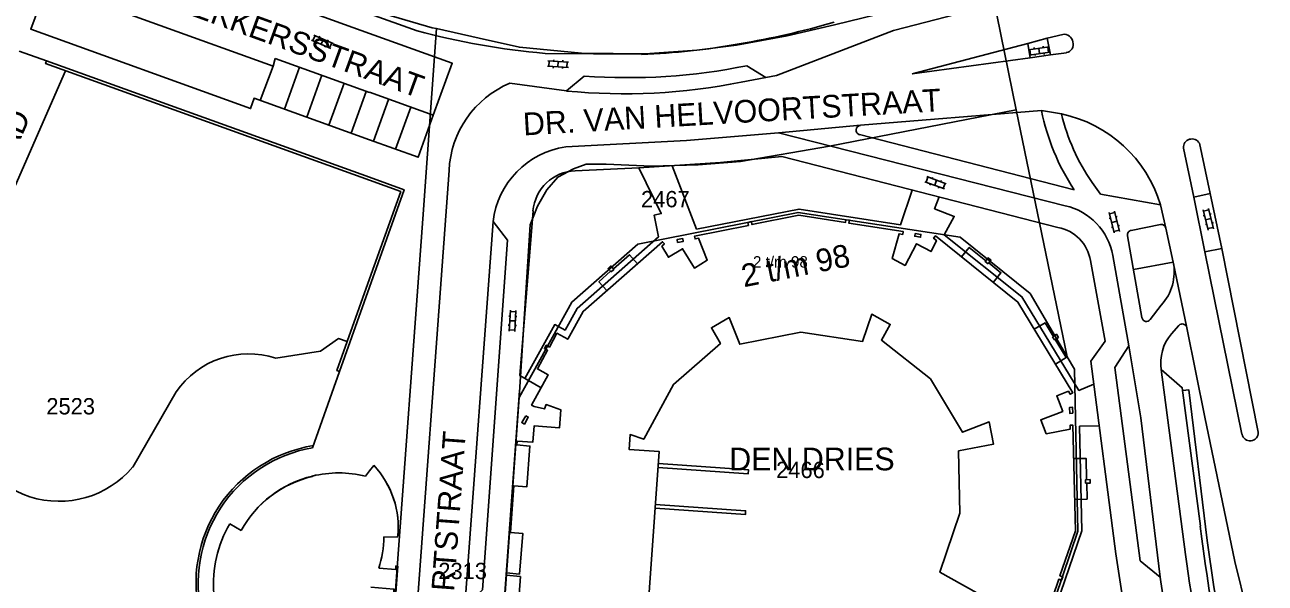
# Model space of a CAD drawing. Extents: x 148816 to 151297, y 399515 to 402500.
# Drawn here: x 150962 to 151098.6, y 399897.5 to 399958.9 of the extents above; entities that cross this region are included whole.
import ezdxf

# ---------------------------------------------------------------- set-up
doc = ezdxf.new("R2010")
doc.units = 0
for name, color, linetype in [('B01 Hoofdgebouw  [T] Norm', 7, 'Continuous'), ('B01 hoofgebouw', 7, 'Continuous'), ('G01 perceelsgrens', 7, 'Continuous'), ('S02 Open verharding  Norm', 7, 'Continuous'), ('T04 Haag heg  [D] Gem', 7, 'Continuous'), ('T09 Insteek water  [T] Norm', 7, 'Continuous'), ('V00 Kant verharding algemeen  [T] Norm', 7, 'Continuous'), ('V00 Kant verharding algemeen secundair  [T] Gem', 7, 'Continuous'), ('V00 Kant verharding algemeen secundair  [T] Norm', 7, 'Continuous'), ('Z01 perceelnummer', 7, 'Continuous'), ('Z02 huisnummer', 7, 'Continuous'), ('Z02 Huisnummer  [Tekst] Norm', 7, 'Continuous'), ('Z06 straatnaam', 7, 'Continuous')]:
    doc.layers.add(name, color=color, linetype=linetype)

msp = doc.modelspace()

# ---------------------------------------------------------------- linework, layer by layer
at = {"layer": 'B01 Hoofdgebouw  [T] Norm'}
for p, q in [((151002.87, 399898.96), (151002.9, 399899.36)), ((151002.9, 399899.36), (151003.1, 399899.34)), ((151001, 399899.1), (151002.87, 399898.96))]:
    msp.add_line(p, q, dxfattribs=at)
for points in [[(150964.43, 399954.98), (150964.33, 399954.68), (151000, 399941.83)], [(151000, 399942.16), (150964.43, 399954.98)], [(151000, 399930.07), (151003.8, 399940.79), (151000, 399942.16)], [(151000, 399941.83), (151003.42, 399940.59), (151000, 399930.99)], [(151016.27, 399893.7), (151016.59, 399898.18), (151015.04, 399898.33), (151015.06, 399898.58), (151016.48, 399898.46), (151016.86, 399902.94), (151015.51, 399903.04), (151015.88, 399908.18), (151017.31, 399908.08), (151017.64, 399912.56), (151016.21, 399912.68), (151016.24, 399913.1), (151017.97, 399912.99), (151018.1, 399914.77), (151020.91, 399914.58), (151021.04, 399916.55), (151019.42, 399917.12), (151019.26, 399916.65), (151018.11, 399916.91), (151017.83, 399917.07), (151019.65, 399920.4), (151018.46, 399921.05), (151019.58, 399923.1), (151019.24, 399923.3), (151019.43, 399923.65), (151019.78, 399923.46), (151020.61, 399924.98), (151021.81, 399924.32), (151023.49, 399927.38), (151032.24, 399935.06), (151032.45, 399934.83), (151032.16, 399934.57), (151032.88, 399933.35), (151034.44, 399934.29), (151035.74, 399932.16), (151037.16, 399933.02), (151036.21, 399935.44), (151035.82, 399935.37), (151035.76, 399935.69), (151041.69, 399936.86), (151041.62, 399937.19), (151042.01, 399937.27), (151042.08, 399936.94), (151047.22, 399937.97), (151052.36, 399937.17), (151052.4, 399937.48), (151052.8, 399937.42), (151052.75, 399937.1), (151058.73, 399936.18), (151058.68, 399935.87), (151058.27, 399935.93), (151057.5, 399933.2), (151058.94, 399932.45), (151060.2, 399934.83), (151061.79, 399933.98), (151062.38, 399935.2), (151062.07, 399935.45), (151062.27, 399935.7), (151071.34, 399928.42), (151077.39, 399918.42), (151077.11, 399918.26), (151076.91, 399918.59), (151075.63, 399918.1), (151076.29, 399916.38), (151073.87, 399915.46), (151074.46, 399913.92), (151077.1, 399914.42), (151077.09, 399914.84), (151077.41, 399914.84), (151077.67, 399903.22), (151075.98, 399898.27), (151076.3, 399898.15), (151076.16, 399897.78), (151075.84, 399897.89), (151073.9, 399892.17)], [(151033.88, 399934.99), (151033.83, 399935.3), (151034.46, 399935.41), (151034.52, 399935.1), (151033.88, 399934.99)], [(151060.04, 399935.97), (151059.99, 399935.66), (151060.64, 399935.56), (151060.68, 399935.87), (151060.04, 399935.97)], [(151029.47, 399932.63), (151028.59, 399933.63), (151026.83, 399932.06)], [(151067.82, 399932.97), (151065.99, 399934.44), (151065.14, 399933.39)], [(151026.58, 399931.74), (151026.24, 399932.12), (151026.54, 399932.39), (151026.88, 399932.01), (151026.58, 399931.74)], [(151068.06, 399932.63), (151068.38, 399933.03), (151068.07, 399933.28), (151067.75, 399932.88), (151068.06, 399932.63)], [(151068.13, 399932.72), (151069.48, 399931.64), (151068.64, 399930.58)], [(151000, 399930.99), (150996.4, 399920.86), (150996.7, 399920.77), (151000, 399930.07)], [(151026.52, 399931.8), (151025.23, 399930.65), (151026.1, 399929.67)], [(151068.09, 399895.71), (151062.74, 399898.67), (151064.97, 399905.17), (151064.82, 399912.02), (151068.68, 399912.78), (151068.19, 399915.22), (151065.25, 399914.08), (151061.71, 399919.95), (151056.33, 399924.23), (151057.29, 399925.95), (151055.27, 399927.08), (151054.24, 399924.07), (151047.46, 399925.1), (151040.74, 399923.77), (151039.57, 399926.71), (151037.61, 399925.59), (151038.61, 399923.85), (151033.46, 399919.34), (151030.17, 399913.31)], [(151073.15, 399925.42), (151074.34, 399926.14), (151075.24, 399924.66)], [(151075.16, 399924.6), (151075.59, 399924.87), (151075.8, 399924.52), (151075.36, 399924.26), (151075.16, 399924.6)], [(151075.45, 399924.31), (151076.67, 399922.3), (151075.48, 399921.58)], [(151017.18, 399915.9), (151016.75, 399915.14), (151017.04, 399914.98), (151017.46, 399915.74), (151017.18, 399915.9)], [(151077.38, 399916.17), (151077.36, 399916.83), (151077.04, 399916.82), (151077.06, 399916.16), (151077.38, 399916.17)], [(151030.17, 399913.31), (151028.67, 399913.82), (151028.55, 399912.18), (151031.88, 399911.94), (151030.27, 399889.76)], [(151000, 399909.83), (151000.46, 399910.43)], [(151031.75, 399910.19), (151041.67, 399909.5), (151041.7, 399909.93), (151031.78, 399910.63)], [(151077.49, 399911.17), (151078.86, 399911.2), (151078.91, 399908.86)], [(150993.7, 399909.21), (150993.7, 399909.25)], [(150999.54, 399909.24), (151000, 399909.83)], [(151079.3, 399908.87), (151078.79, 399908.85)], [(151077.59, 399906.68), (151078.96, 399906.71), (151078.92, 399908.46)], [(151031.46, 399906.13), (151041.38, 399905.44), (151041.35, 399905.01), (151031.42, 399905.7)], [(150984.61, 399904), (150985.87, 399903.27)], [(151001.57, 399902.56), (151003.08, 399902.51)], [(151000.12, 399897.03), (151002.68, 399896.79), (151002.64, 399895.92), (151002.84, 399895.91), (151003.1, 399899.34)]]:
    msp.add_lwpolyline(points, dxfattribs=at)
msp.add_lwpolyline([(151078.78, 399908.46), (151079.29, 399908.47), (151079.29, 399908.87), (151078.79, 399908.85)], close=True, dxfattribs=at)
for centre, radius, start, end in [((150993.21, 399903.64), 9.93, 353.446, 43.1025), ((150996.46, 399897.44), 12.09, 103.2087, 151.1815), ((150996.6, 399897.33), 12.27, 76.0903, 103.6746), ((150996.09, 399897.36), 13.27, 149.9501, 184.5161), ((150989.4, 399902.78), 12.17, 342.3692, 358.945)]:
    msp.add_arc(centre, radius, start, end, dxfattribs=at)
at = {"layer": 'B01 hoofgebouw'}
for points in [[(151034.44, 399934.29), (151035.74, 399932.16), (151037.16, 399933.02), (151036.21, 399935.44), (151035.82, 399935.37), (151035.76, 399935.69), (151041.69, 399936.86), (151041.62, 399937.19), (151042.01, 399937.27), (151042.08, 399936.94), (151047.22, 399937.97), (151052.36, 399937.17), (151052.4, 399937.48), (151052.8, 399937.42)], [(151052.8, 399937.42), (151052.75, 399937.1), (151058.73, 399936.18), (151058.68, 399935.87), (151058.27, 399935.93), (151057.5, 399933.2), (151058.94, 399932.45), (151060.2, 399934.83), (151061.79, 399933.98), (151062.38, 399935.2), (151062.07, 399935.45), (151062.27, 399935.7), (151071.34, 399928.42), (151077.39, 399918.42), (151077.11, 399918.26), (151076.91, 399918.59), (151075.63, 399918.1), (151076.29, 399916.38), (151073.87, 399915.46), (151074.46, 399913.92), (151077.1, 399914.42), (151077.09, 399914.84), (151077.41, 399914.84), (151077.67, 399903.22), (151075.98, 399898.27), (151076.3, 399898.15), (151076.16, 399897.78), (151075.84, 399897.89), (151073.9, 399892.17)], [(151016.27, 399893.7), (151016.59, 399898.18), (151015.04, 399898.33), (151015.06, 399898.58), (151016.48, 399898.46), (151016.86, 399902.94), (151015.51, 399903.04), (151015.88, 399908.18), (151017.31, 399908.08), (151017.64, 399912.56), (151016.21, 399912.68), (151016.24, 399913.1), (151017.97, 399912.99), (151018.1, 399914.77), (151020.91, 399914.58), (151021.04, 399916.55), (151019.42, 399917.12), (151019.26, 399916.65), (151018.11, 399916.91), (151017.83, 399917.07), (151019.65, 399920.4), (151018.46, 399921.05), (151019.58, 399923.1), (151019.24, 399923.3), (151019.43, 399923.65), (151019.78, 399923.46), (151020.61, 399924.98), (151021.81, 399924.32), (151023.49, 399927.38), (151032.24, 399935.06), (151032.45, 399934.83), (151032.16, 399934.57), (151032.88, 399933.35), (151034.44, 399934.29)], [(151040.74, 399923.77), (151039.57, 399926.71), (151037.61, 399925.59), (151038.61, 399923.85), (151033.46, 399919.34), (151030.17, 399913.31), (151028.67, 399913.82), (151028.55, 399912.18), (151031.88, 399911.94), (151030.27, 399889.76)], [(151068.09, 399895.71), (151062.74, 399898.67), (151064.97, 399905.17), (151064.82, 399912.02), (151068.68, 399912.78), (151068.19, 399915.22), (151065.25, 399914.08), (151061.71, 399919.95), (151056.33, 399924.23), (151057.29, 399925.95), (151055.27, 399927.08), (151054.24, 399924.07), (151047.46, 399925.1), (151040.74, 399923.77)], [(151000, 399909.83), (151000.46, 399910.43)], [(150999.54, 399909.24), (151000, 399909.83)], [(150984.61, 399904), (150985.87, 399903.27)], [(151001.57, 399902.56), (151003.08, 399902.51)], [(151000.12, 399897.03), (151002.68, 399896.79), (151002.64, 399895.92), (151002.84, 399895.91), (151003.1, 399899.34), (151002.9, 399899.36), (151002.87, 399898.96), (151001, 399899.1)]]:
    msp.add_lwpolyline(points, dxfattribs=at)
for centre, radius, start, end in [((150993.21, 399903.65), 9.93, 353.443, 43.1055), ((150996.51, 399897.46), 12.12, 103.4175, 151.3899), ((150996.59, 399897.33), 12.27, 76.0859, 103.6594), ((150996.09, 399897.36), 13.27, 149.9517, 184.5145), ((150989.45, 399902.78), 12.13, 342.3318, 358.969)]:
    msp.add_arc(centre, radius, start, end, dxfattribs=at)
at = {"layer": 'G01 perceelsgrens'}
for points in [[(151067.78, 399966.23), (151067.44, 399964.89), (151066.45, 399963.82), (151065.57, 399962.92), (151063.36, 399961.96), (151051.17, 399958.95), (151045.95, 399957.74), (151040.39, 399956.72), (151036, 399956.15), (151030.33, 399955.77), (151023.3, 399955.84), (151016.49, 399956.47), (151012.05, 399957.48), (151007.36, 399958.53)], [(151067.78, 399966.23), (151071.17, 399949.6)], [(151007.36, 399958.53), (151006.9, 399958.63), (151001.76, 399960.11), (151000, 399960.67)], [(151000, 399856.92), (151000.43, 399862.81), (151002.8, 399896.19), (151005.84, 399937.58), (151007.36, 399958.53)], [(151016.47, 399917.89), (151017.68, 399936.92), (151018.48, 399938.96), (151019.5, 399940.76), (151020.73, 399942.17), (151022.45, 399943.1), (151023.83, 399943.59), (151026.04, 399943.59), (151031.01, 399943.39), (151036.15, 399943.53), (151040.82, 399943.91), (151050.61, 399945.6), (151071.17, 399949.6)], [(151071.17, 399949.6), (151076.77, 399922.39)], [(151016.47, 399917.89), (151022.24, 399928.41), (151029.52, 399934.78), (151047.15, 399938.28), (151065, 399935.55), (151072.69, 399929.37), (151076.77, 399922.39)], [(151076.77, 399922.39), (151077.57, 399921.02), (151077.96, 399903.17), (151074.64, 399893.42)], [(151013.82, 399880.97), (151016.47, 399917.89)]]:
    msp.add_lwpolyline(points, dxfattribs=at)
at = {"layer": 'S02 Open verharding  Norm'}
for p, q in [((150993.62, 399957.27), (150995.73, 399956.34)), ((150993.76, 399957.21), (150994, 399957.76)), ((150993.87, 399957.82), (150995.97, 399956.89)), ((150994.22, 399957.01), (150994.16, 399956.87)), ((150994.52, 399957.7), (150994.46, 399957.56)), ((150994.92, 399957.36), (150994.68, 399956.81)), ((150995.13, 399956.61), (150995.07, 399956.47)), ((150995.44, 399957.29), (150995.38, 399957.16)), ((150995.59, 399956.4), (150995.83, 399956.95)), ((151074.79, 399956.53), (151072.51, 399956.2)), ((151074.14, 399956.44), (151074.12, 399956.58)), ((151074.64, 399956.51), (151074.72, 399955.91)), ((151074.87, 399955.93), (151072.59, 399955.61)), ((151072.66, 399956.23), (151072.74, 399955.63)), ((151073.15, 399956.3), (151073.13, 399956.44)), ((151073.26, 399955.55), (151073.24, 399955.7)), ((151073.73, 399955.77), (151073.65, 399956.37)), ((151074.25, 399955.69), (151074.23, 399955.84)), ((151019.57, 399954.38), (151021.87, 399954.25)), ((151019.6, 399954.97), (151021.9, 399954.85)), ((151019.72, 399954.37), (151019.75, 399954.97)), ((151020.22, 399954.34), (151020.21, 399954.19)), ((151020.26, 399955.09), (151020.25, 399954.94)), ((151020.75, 399954.91), (151020.72, 399954.31)), ((151021.22, 399954.29), (151021.21, 399954.14)), ((151021.26, 399955.04), (151021.25, 399954.89)), ((151021.72, 399954.26), (151021.75, 399954.86)), ((151063.27, 399940.88), (151061.11, 399941.67)), ((151061.45, 399942.18), (151061.25, 399941.61)), ((151063.47, 399941.45), (151061.31, 399942.23)), ((151061.92, 399942.01), (151061.97, 399942.15)), ((151062.19, 399941.27), (151062.39, 399941.84)), ((151062.86, 399941.67), (151062.91, 399941.81)), ((151063.33, 399941.5), (151063.13, 399940.93)), ((151061.67, 399941.3), (151061.72, 399941.44)), ((151062.61, 399940.96), (151062.66, 399941.1)), ((151081.94, 399936.05), (151081.4, 399938.28)), ((151081.4, 399937.61), (151081.55, 399937.65)), ((151082.01, 399938.28), (151081.43, 399938.13)), ((151082.52, 399936.19), (151081.98, 399938.42)), ((151082.13, 399937.79), (151082.28, 399937.83)), ((151092.28, 399936.35), (151091.74, 399938.58)), ((151091.75, 399937.92), (151091.89, 399937.95)), ((151092.36, 399938.58), (151091.77, 399938.44)), ((151092.01, 399937.47), (151092.59, 399937.61)), ((151092.87, 399936.49), (151092.32, 399938.73)), ((151092.47, 399938.1), (151092.62, 399938.13)), ((151081.64, 399936.64), (151081.79, 399936.68)), ((151081.67, 399937.16), (151082.25, 399937.31)), ((151082.49, 399936.33), (151081.91, 399936.19)), ((151082.37, 399936.82), (151082.52, 399936.86)), ((151091.98, 399936.95), (151092.13, 399936.98)), ((151092.83, 399936.64), (151092.25, 399936.5)), ((151092.71, 399937.12), (151092.86, 399937.16)), ((151015.47, 399926.86), (151015.32, 399926.87)), ((151015.5, 399927.51), (151015.37, 399925.22)), ((151015.49, 399927.36), (151016.09, 399927.33)), ((151016.1, 399927.48), (151015.97, 399925.18)), ((151016.21, 399926.82), (151016.06, 399926.83)), ((151015.41, 399925.87), (151015.26, 399925.87)), ((151015.38, 399925.37), (151015.98, 399925.33)), ((151016.04, 399926.33), (151015.44, 399926.36)), ((151016.16, 399925.82), (151016.01, 399925.83))]:
    msp.add_line(p, q, dxfattribs=at)
at = {"layer": 'T04 Haag heg  [D] Gem'}
msp.add_arc((150996.21, 399897.47), 15.32, 99.0211, 193.9527, dxfattribs=at)
at = {"layer": 'T09 Insteek water  [T] Norm'}
for points in [[(150966.53, 399953.89), (150956.57, 399931.22), (150955.27, 399916.22)], [(150989.69, 399922.24), (150994.61, 399923), (150996.59, 399924.4), (150997.54, 399924.08)], [(150973.93, 399910.25), (150978.7, 399918.53)]]:
    msp.add_lwpolyline(points, dxfattribs=at)
for centre, radius, start, end in [((150986.7, 399912.95), 9.76, 72.1499, 145.1415), ((150965.82, 399917.06), 10.59, 184.5366, 319.9861)]:
    msp.add_arc(centre, radius, start, end, dxfattribs=at)
at = {"layer": 'V00 Kant verharding algemeen  [T] Norm'}
for p, q in [((151076.29, 399957.89), (151074.58, 399957.46)), ((151072.44, 399956.88), (151059.72, 399953.54)), ((151072.44, 399956.88), (151074.58, 399957.46)), ((151072.71, 399955.31), (151072.44, 399956.88)), ((151074.58, 399957.46), (151074.92, 399955.64)), ((150961.41, 399956.06), (150964.43, 399954.98)), ((151029.94, 399955.7), (151019.31, 399955.8)), ((151059.72, 399953.54), (151072.71, 399955.31)), ((151072.71, 399955.31), (151074.92, 399955.64)), ((151074.92, 399955.64), (151076.68, 399955.88)), ((151073.94, 399949.51), (151076.14, 399949.15)), ((151045, 399947.06), (151054.02, 399947.88)), ((151092.52, 399940.38), (151091.32, 399945.91)), ((151089.57, 399945.38), (151090.7, 399939.97)), ((151090.7, 399939.97), (151092.52, 399940.38)), ((151093.78, 399934.33), (151092.52, 399940.38)), ((151087.64, 399936.54), (151087.03, 399939.14)), ((151090.7, 399939.97), (151091.92, 399933.94)), ((151088.44, 399932.81), (151089.93, 399925.57)), ((151013.05, 399871.2), (151016.5, 399918.64)), ((151095.21, 399899.85), (151091.91, 399915.75)), ((151097.39, 399891.19), (151095.21, 399899.85))]:
    msp.add_line(p, q, dxfattribs=at)
for points in [[(150963.12, 399971.31), (151000, 399957.98)], [(150964.1, 399968.74), (150962.4, 399964.11), (150964.5, 399963.36), (150962.71, 399958.46), (150986.9, 399949.73), (150987.29, 399950.86), (151000, 399946.29)], [(150989.38, 399954.38), (150964.5, 399963.37)], [(151005.22, 399958.29), (151000, 399960.17)], [(151043.62, 399953.16), (151044.78, 399953.38), (151057.64, 399958.31), (151064.63, 399960.13)], [(151000, 399958), (151009.09, 399954.72), (151006.98, 399949), (151000, 399951.53)], [(150987.94, 399950.63), (150989.38, 399954.38)], [(151043.62, 399953.16), (151041.52, 399954.44)], [(151015.43, 399952.52), (151021.67, 399951.66)], [(151023.61, 399953.31), (151021.66, 399951.68)], [(151040.89, 399952.63), (151043.62, 399953.16)], [(151000, 399946.29), (151005.34, 399944.37), (151006.98, 399948.99)], [(151073.94, 399949.51), (151054.02, 399947.88)], [(151021.58, 399945.51), (151034.86, 399946.19), (151045, 399947.06), (151076.56, 399939.01)], [(151053.91, 399946.85), (151077.54, 399940.79)], [(151075.76, 399936.62), (151045.38, 399944.43), (151038.6, 399943.8), (151029.62, 399943.18), (151022.62, 399942.86)], [(151008.74, 399942.9), (151004.52, 399885.41), (151004.08, 399879.35)], [(151029.62, 399943.18), (151032.09, 399938.15), (151031.31, 399937.97), (151031.78, 399935.58), (151022.85, 399927.71), (151021.52, 399925.32), (151020.38, 399925.94), (151017.08, 399920.01)], [(151033.29, 399943.43), (151035.99, 399936.46), (151047.27, 399938.66), (151058.44, 399936.92), (151059.71, 399940.75)], [(151079.51, 399941.58), (151080.45, 399940.28), (151087.03, 399939.14)], [(151079.69, 399919.38), (151078.07, 399918.69), (151071.79, 399929), (151063.25, 399935.83), (151064.35, 399937.85), (151062.18, 399938.69), (151062.68, 399939.99)], [(151017.98, 399938.46), (151016.54, 399920.32), (151018.87, 399918.98)], [(151010.47, 399894.91), (151013.6, 399937.27)], [(151013.6, 399937.27), (151015.19, 399935.22), (151012.41, 399896.71), (151010.47, 399894.91)], [(151087.05, 399936.95), (151083.8, 399936.31)], [(151088.44, 399932.81), (151087.64, 399936.54)], [(151083.4, 399935.72), (151085, 399926.7)], [(151083.56, 399923.6), (151081.79, 399933.56)], [(151097.8, 399914.08), (151093.78, 399934.33), (151091.92, 399933.94), (151096.01, 399913.87)], [(151079.33, 399932.98), (151080.95, 399924.1), (151079.36, 399921.92), (151082.14, 399900.67), (151083.61, 399891.15), (151084.67, 399885.44), (151087.98, 399871.26), (151091.42, 399859.27), (151089.38, 399857.46)], [(151084.06, 399931.99), (151088.44, 399932.8)], [(151085.91, 399926.48), (151087.12, 399928.08)], [(151089.07, 399925.84), (151088.24, 399924.91)], [(151091.91, 399915.75), (151089.93, 399925.57)], [(151087.01, 399898.1), (151084.82, 399899.93), (151082, 399921.19), (151083.56, 399923.6)], [(150996.7, 399920.77), (150993.72, 399912.36)], [(151087.13, 399920.97), (151089.44, 399918.98), (151091.43, 399903.72)], [(151092.18, 399902.14), (151090.15, 399918.76), (151089.49, 399918.68)], [(151074.68, 399892.38), (151078.37, 399903.23), (151078.14, 399914.74), (151080.29, 399914.77)]]:
    msp.add_lwpolyline(points, dxfattribs=at)
for centre, radius, start, end in [((151026.56, 400038.05), 82.57, 255.0187, 264.9568), ((151024.77, 400051.07), 95.55, 279.5785, 286.0015), ((151076.42, 399956.92), 0.983, 8.4462, 97.4813), ((151027.67, 400027.4), 71.74, 271.8109, 280.4371), ((151076.55, 399956.76), 0.887, 278.0822, 19.8476), ((151028.44, 400018.95), 65.82, 265.7923, 281.4655), ((151019.69, 399942.42), 10.96, 112.8852, 177.5241), ((151028.01, 400017.08), 65.73, 264.4585, 281.2958), ((151098.12, 399954.39), 24.67, 191.4025, 213.4476), ((151098.23, 399954.45), 22.72, 193.504, 214.5234), ((151073.16, 399934.96), 14.49, 16.7621, 78.1418), ((151054.06, 399947.35), 0.529, 94.3143, 253.6619), ((151090.51, 399945.44), 0.939, 29.9409, 183.7577), ((151022.95, 399936.19), 9.42, 98.3667, 173.3713), ((151022.77, 399938.05), 4.81, 91.7308, 175.1277), ((151075.11, 399932.4), 6.77, 9.8318, 77.6374), ((151074.94, 399932.24), 4.46, 9.6155, 79.4632), ((151083.89, 399935.82), 0.496, 99.6563, 191.583), ((151087.15, 399936.45), 0.503, 10.4413, 100.3009), ((151083.1, 399931.75), 5.45, 317.6121, 11.1898), ((151085.5, 399926.78), 0.508, 189.3398, 323.8922), ((151089.43, 399925.5), 0.501, 8.2799, 136.8984), ((151092.05, 399921.71), 4.98, 139.9916, 188.6281), ((151096.9, 399914.03), 0.903, 190.3111, 3.0714), ((150996.27, 399897.44), 15.14, 99.7112, 193.9854), ((151303.1, 399929.67), 213.26, 186.9898, 192.9055), ((151339.46, 399935.63), 249.53, 187.7127, 195.2445), ((151318.08, 399933.7), 233.81, 188.7569, 190.6963)]:
    msp.add_arc(centre, radius, start, end, dxfattribs=at)
at = {"layer": 'V00 Kant verharding algemeen secundair  [T] Gem'}
for p, q in [((150989.62, 399955.23), (150989.38, 399954.38)), ((150989.62, 399955.23), (151000, 399951.49)), ((150990.63, 399949.66), (150992.29, 399954.27)), ((150993.08, 399948.78), (150994.74, 399953.39)), ((150995.52, 399947.9), (150997.18, 399952.51)), ((150997.97, 399947.02), (150999.63, 399951.62)), ((151000.42, 399946.14), (151002.07, 399950.74)), ((151002.86, 399945.26), (151004.52, 399949.86))]:
    msp.add_line(p, q, dxfattribs=at)
at = {"layer": 'V00 Kant verharding algemeen secundair  [T] Norm'}
for points in [[(151086.99, 399898.1), (151084.86, 399915.66), (151083.56, 399923.6)], [(151087.13, 399920.97), (151089.78, 399900.62)]]:
    msp.add_lwpolyline(points, dxfattribs=at)
msp.add_arc((151346.84, 399937.36), 259.67, 188.1324, 195.631, dxfattribs=at)

# ---------------------------------------------------------------- texts
at = {"layer": 'Z01 perceelnummer'}
for s, p in [('2467', (151029.87, 399938.85)), ('2523', (150964.42, 399916.04)), ('2466', (151044.74, 399909.03)), ('2313', (151007.56, 399897.9))]:
    msp.add_text(s, height=1.8, dxfattribs=at).set_placement(p)
at = {"layer": 'Z02 huisnummer'}
msp.add_text('2 t/m 98', height=2.5, rotation=11.2425, dxfattribs=at).set_placement((151041.19, 399930.04))
at = {"layer": 'Z02 Huisnummer  [Tekst] Norm'}
msp.add_text('2 t/m 98', height=1.25, dxfattribs=at).set_placement((151042.19, 399932.22))
at = {"layer": 'Z06 straatnaam'}
for s, rotation, p in [('MGR. BEKKERSSTRAAT', 340.0071, (150969.05, 399964.07)), ('DR. VAN HELVOORTSTRAAT', 3.3261, (151016.95, 399946.76)), ("MAGDALENA'S PAD", 66.0491, (150949.89, 399919.96)), ('DR. VAN HELVOORTSTRAAT', 85.7551, (151007.18, 399868.15))]:
    msp.add_text(s, height=2.5, rotation=rotation, dxfattribs=at).set_placement(p)
msp.add_text('DEN DRIES', height=2.5, dxfattribs=at).set_placement((151039.58, 399909.88))

doc.saveas('drawing.dxf')
